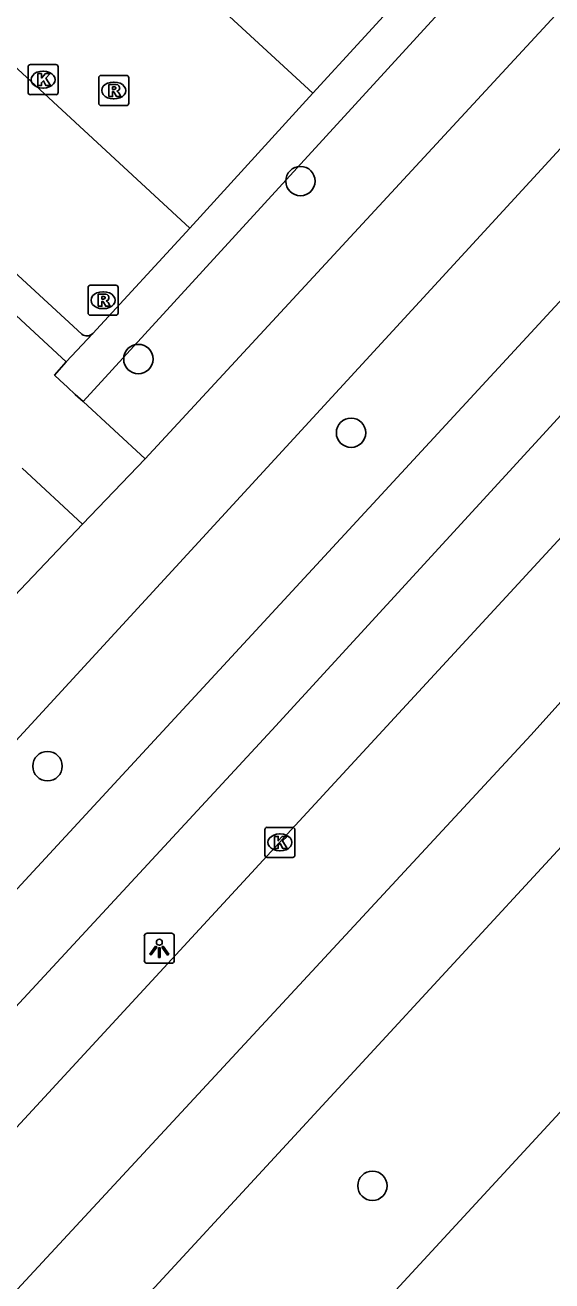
# Model space of a CAD drawing. Extents: x 159040 to 160094, y 381214 to 382518.
# Drawn here: x 159768.32 to 159785.85, y 381820.24 to 381862.01 of the extents above; entities that cross this region are included whole.
import ezdxf

# ---------------------------------------------------------------- set-up
doc = ezdxf.new("R2010")
doc.units = 0
for name, color, linetype in [('IMGEO_Boom', 7, 'Continuous'), ('IMGEO_Fietspad_gesloten', 7, 'Continuous'), ('IMGEO_Haag', 7, 'Continuous'), ('IMGEO_Kolk', 7, 'Continuous'), ('IMGEO_Lichtpunt', 7, 'Continuous'), ('IMGEO_Parkeervlak_open', 7, 'Continuous'), ('IMGEO_Rijbaan_lokaal_open', 7, 'Continuous'), ('IMGEO_Rijbaan_regionaal_gesloten', 7, 'Continuous'), ('IMGEO_Rioolput', 7, 'Continuous'), ('IMGEO_Voetpad_open', 7, 'Continuous')]:
    doc.layers.add(name, color=color, linetype=linetype)

msp = doc.modelspace()

# ---------------------------------------------------------------- linework, layer by layer
at = {"layer": 'IMGEO_Boom'}
for centre in [(159777.484, 381856.823), (159772.09, 381850.903), (159779.168, 381848.451), (159769.066, 381837.359), (159779.879, 381823.399)]:
    msp.add_circle(centre, 0.489, dxfattribs=at)
at = {"layer": 'IMGEO_Fietspad_gesloten'}
for points in [[(159743.819, 381807.067), (159791.475, 381858.62), (159802.783, 381871.052), (159813.565, 381883.06), (159821.782, 381892.503), (159832.075, 381904.754), (159832.541, 381905.347)], [(159607.377, 381657.444), (159619.167, 381669.166), (159626.019, 381676.247), (159694.686, 381750), (159745.746, 381805.265), (159767.026, 381828.298), (159776.532, 381838.557), (159790.971, 381854.296), (159805.539, 381870.374), (159816.536, 381882.828), (159825.133, 381893.111), (159830.877, 381899.559), (159834.614, 381904.005)]]:
    msp.add_lwpolyline(points, dxfattribs=at)
at = {"layer": 'IMGEO_Haag'}
for points in [[(159770.25, 381849.489), (159814.664, 381897.983)], [(159769.691, 381850.805), (159770.571, 381851.755)]]:
    msp.add_lwpolyline(points, dxfattribs=at)
at = {"layer": 'IMGEO_Kolk'}
for p, q in [((159768.42, 381859.772), (159768.42, 381860.624)), ((159768.495, 381860.698), (159769.347, 381860.698)), ((159768.908, 381860.478), (159768.933, 381860.478)), ((159769.421, 381860.624), (159769.421, 381859.772)), ((159769.347, 381859.698), (159768.495, 381859.698)), ((159768.931, 381859.918), (159768.906, 381859.918)), ((159776.375, 381835.324), (159777.227, 381835.324)), ((159776.3, 381834.398), (159776.3, 381835.25)), ((159776.788, 381835.104), (159776.813, 381835.104)), ((159777.301, 381835.25), (159777.301, 381834.398)), ((159776.811, 381834.544), (159776.786, 381834.544)), ((159777.227, 381834.324), (159776.375, 381834.324))]:
    msp.add_line(p, q, dxfattribs=at)
for points in [[(159768.42, 381859.772), (159768.42, 381860.624)], [(159768.495, 381860.698), (159769.347, 381860.698)], [(159768.741, 381860.398), (159768.864, 381860.398), (159768.864, 381860.247), (159768.994, 381860.398), (159769.158, 381860.398), (159769.012, 381860.247), (159769.165, 381859.998), (159769.013, 381859.998), (159768.928, 381860.162), (159768.864, 381860.095), (159768.864, 381859.998), (159768.741, 381859.998), (159768.741, 381860.398)], [(159769.421, 381860.624), (159769.421, 381859.772)], [(159769.347, 381859.698), (159768.495, 381859.698)], [(159776.375, 381835.324), (159777.227, 381835.324)], [(159776.3, 381834.398), (159776.3, 381835.25)], [(159776.621, 381835.024), (159776.744, 381835.024), (159776.744, 381834.873), (159776.874, 381835.024), (159777.038, 381835.024), (159776.892, 381834.873), (159777.045, 381834.624), (159776.893, 381834.624), (159776.808, 381834.788), (159776.744, 381834.721), (159776.744, 381834.624), (159776.621, 381834.624), (159776.621, 381835.024)], [(159777.301, 381835.25), (159777.301, 381834.398)], [(159777.227, 381834.324), (159776.375, 381834.324)]]:
    msp.add_lwpolyline(points, dxfattribs=at)
for centre, start, end in [((159768.497, 381860.622), 91.552, 178.448), ((159768.497, 381860.622), 91.552, 178.448), ((159769.345, 381860.622), 1.552, 88.448), ((159769.345, 381860.622), 1.552, 88.448), ((159768.497, 381859.774), 181.552, 268.448), ((159768.497, 381859.774), 181.552, 268.448), ((159769.345, 381859.774), 271.552, 358.448), ((159769.345, 381859.774), 271.552, 358.448), ((159776.377, 381835.248), 91.552, 178.448), ((159776.377, 381835.248), 91.552, 178.448), ((159777.225, 381835.248), 1.552, 88.448), ((159777.225, 381835.248), 1.552, 88.448), ((159776.377, 381834.4), 181.552, 268.448), ((159776.377, 381834.4), 181.552, 268.448), ((159777.225, 381834.4), 271.552, 358.448), ((159777.225, 381834.4), 271.552, 358.448)]:
    msp.add_arc(centre, 0.0765, start, end, dxfattribs=at)
for centre, major_axis, ratio, start_param, end_param in [((159768.907, 381860.198), (-0.387, 0.002), 0.722429, 4.712389, 7.853982), ((159768.932, 381860.198), (-0.39, 0.002), 0.717154, 1.570796, 4.712389), ((159776.787, 381834.824), (-0.387, 0.002), 0.722429, 4.712389, 7.853982), ((159776.812, 381834.824), (-0.39, 0.002), 0.717154, 1.570796, 4.712389)]:
    msp.add_ellipse(centre, major_axis=major_axis, ratio=ratio, start_param=start_param, end_param=end_param, dxfattribs=at)
at = {"layer": 'IMGEO_Lichtpunt'}
for p, q in [((159772.289, 381831.704), (159772.289, 381830.897)), ((159772.289, 381831.704), (159772.289, 381830.897)), ((159773.191, 381831.799), (159772.383, 381831.799)), ((159773.191, 381831.799), (159772.383, 381831.799)), ((159773.285, 381830.897), (159773.285, 381831.704)), ((159773.285, 381830.897), (159773.285, 381831.704)), ((159772.383, 381830.803), (159773.191, 381830.803)), ((159772.383, 381830.803), (159773.191, 381830.803))]:
    msp.add_line(p, q, dxfattribs=at)
for points in [[(159772.663, 381831.368), (159772.702, 381831.34), (159772.514, 381831.078), (159772.476, 381831.105), (159772.663, 381831.368)], [(159772.765, 381831.32), (159772.812, 381831.32), (159772.812, 381830.998), (159772.765, 381830.998), (159772.765, 381831.32)], [(159772.875, 381831.34), (159772.913, 381831.367), (159773.1, 381831.105), (159773.061, 381831.077), (159772.875, 381831.34)]]:
    msp.add_lwpolyline(points, dxfattribs=at)
msp.add_circle((159772.788, 381831.502), 0.0994, dxfattribs=at)
for centre, start, end in [((159772.383, 381831.704), 90, 180), ((159772.383, 381831.704), 90, 180), ((159773.191, 381831.704), 0, 90), ((159773.191, 381831.704), 0, 90), ((159772.383, 381830.897), 180, 270), ((159772.383, 381830.897), 180, 270), ((159773.191, 381830.897), 270, 0), ((159773.191, 381830.897), 270, 360)]:
    msp.add_arc(centre, 0.0946, start, end, dxfattribs=at)
at = {"layer": 'IMGEO_Parkeervlak_open'}
for points in [[(159781.112, 381863.267), (159777.893, 381859.75)], [(159770.21, 381851.728), (159759.869, 381861.244)], [(159773.799, 381855.255), (159770.571, 381851.755)]]:
    msp.add_lwpolyline(points, dxfattribs=at)
msp.add_arc((159770.376, 381851.94), 0.269, 232.0129, 316.5417, dxfattribs=at)
at = {"layer": 'IMGEO_Rijbaan_lokaal_open'}
for points in [[(159770.405, 381866.641), (159777.893, 381859.75)], [(159773.799, 381855.255), (159762.784, 381865.435)], [(159777.893, 381859.75), (159773.799, 381855.255)]]:
    msp.add_lwpolyline(points, dxfattribs=at)
at = {"layer": 'IMGEO_Rijbaan_regionaal_gesloten'}
for points in [[(159550.989, 381587.747), (159574.896, 381611.663), (159586.667, 381624.085), (159600.138, 381638.3), (159630.229, 381670.866), (159648.315, 381690.343), (159678.405, 381722.986), (159710.343, 381757.399), (159745.744, 381795.892), (159750.398, 381800.912), (159785.146, 381838.389), (159826.472, 381884.273), (159839.399, 381899.421)], [(159841.852, 381897.063), (159823.914, 381875.971), (159819.971, 381871.423), (159815.888, 381866.888), (159752.856, 381798.613), (159599.558, 381632.564), (159592.645, 381625.218), (159589.007, 381621.449), (159578.07, 381610.115), (159553.466, 381585.359)], [(159626.106, 381671.356), (159627.477, 381673.139), (159743.207, 381798.451), (159747.758, 381803.382), (159810.949, 381871.845)], [(159791.175, 381831.318), (159757.203, 381794.546), (159670.38, 381700.568), (159617.338, 381643.288), (159599.599, 381623.605), (159593.339, 381616.569), (159585.926, 381608.237), (159560.056, 381579.137), (159559.945, 381579.013)]]:
    msp.add_lwpolyline(points, dxfattribs=at)
at = {"layer": 'IMGEO_Rioolput'}
for p, q in [((159770.771, 381859.41), (159770.771, 381860.262)), ((159770.846, 381860.336), (159771.698, 381860.336)), ((159771.259, 381860.116), (159771.284, 381860.116)), ((159771.772, 381860.262), (159771.772, 381859.41)), ((159771.282, 381859.556), (159771.257, 381859.556)), ((159771.698, 381859.336), (159770.846, 381859.336)), ((159770.416, 381852.433), (159770.416, 381853.285)), ((159770.491, 381853.359), (159771.343, 381853.359)), ((159771.417, 381853.285), (159771.417, 381852.433)), ((159770.904, 381853.139), (159770.929, 381853.139)), ((159770.927, 381852.579), (159770.902, 381852.579)), ((159771.343, 381852.359), (159770.491, 381852.359))]:
    msp.add_line(p, q, dxfattribs=at)
for points in [[(159770.771, 381859.41), (159770.771, 381860.262)], [(159770.846, 381860.336), (159771.698, 381860.336)], [(159771.36, 381860.034), (159771.108, 381860.036), (159771.108, 381859.636)], [(159771.286, 381859.955), (159771.232, 381859.955), (159771.232, 381859.874)], [(159771.772, 381860.262), (159771.772, 381859.41)], [(159771.108, 381859.636), (159771.232, 381859.636), (159771.232, 381859.798), (159771.243, 381859.798)], [(159771.232, 381859.874), (159771.284, 381859.874)], [(159771.29, 381859.769), (159771.361, 381859.636), (159771.501, 381859.636), (159771.436, 381859.762)], [(159771.698, 381859.336), (159770.846, 381859.336)], [(159770.416, 381852.433), (159770.416, 381853.285)], [(159770.491, 381853.359), (159771.343, 381853.359)], [(159771.417, 381853.285), (159771.417, 381852.433)], [(159771.005, 381853.057), (159770.753, 381853.059), (159770.753, 381852.659)], [(159770.931, 381852.978), (159770.877, 381852.978), (159770.877, 381852.897)], [(159770.877, 381852.897), (159770.929, 381852.897)], [(159770.753, 381852.659), (159770.877, 381852.659), (159770.877, 381852.821), (159770.888, 381852.821)], [(159770.935, 381852.792), (159771.006, 381852.659), (159771.146, 381852.659), (159771.081, 381852.785)], [(159771.343, 381852.359), (159770.491, 381852.359)]]:
    msp.add_lwpolyline(points, dxfattribs=at)
for centre, radius, start, end in [((159770.848, 381860.26), 0.0765, 91.552, 178.448), ((159770.848, 381860.26), 0.0765, 91.552, 178.448), ((159771.292, 381859.859), 0.0964, 77.0061, 93.1865), ((159771.306, 381859.916), 0.0378, 276.6634, 79.6772), ((159771.359, 381859.924), 0.109, 350.3612, 89.416), ((159771.696, 381860.26), 0.0765, 1.552, 88.448), ((159771.696, 381860.26), 0.0765, 1.552, 88.448), ((159771.242, 381859.745), 0.0533, 26.0293, 88.6989), ((159771.268, 381860.063), 0.19, 274.7715, 282.9687), ((159771.357, 381859.924), 0.112, 277.5842, 350.9817), ((159771.341, 381859.709), 0.108, 29.5134, 73.7905), ((159770.848, 381859.412), 0.0765, 181.552, 268.448), ((159770.848, 381859.412), 0.0765, 181.552, 268.448), ((159771.696, 381859.412), 0.0765, 271.552, 358.448), ((159771.696, 381859.412), 0.0765, 271.552, 358.448), ((159770.493, 381853.283), 0.0765, 91.552, 178.448), ((159770.493, 381853.283), 0.0765, 91.552, 178.448), ((159771.341, 381853.283), 0.0765, 1.552, 88.448), ((159771.341, 381853.283), 0.0765, 1.552, 88.448), ((159770.913, 381853.086), 0.19, 274.7715, 282.9687), ((159770.937, 381852.882), 0.0964, 77.0061, 93.1865), ((159770.951, 381852.939), 0.0378, 276.6634, 79.6772), ((159771.004, 381852.947), 0.109, 350.3612, 89.416), ((159771.002, 381852.947), 0.112, 277.5842, 350.9817), ((159770.986, 381852.732), 0.108, 29.5134, 73.7905), ((159770.493, 381852.435), 0.0765, 181.552, 268.448), ((159770.493, 381852.435), 0.0765, 181.552, 268.448), ((159770.887, 381852.768), 0.0533, 26.0293, 88.6989), ((159771.341, 381852.435), 0.0765, 271.552, 358.448), ((159771.341, 381852.435), 0.0765, 271.552, 358.448)]:
    msp.add_arc(centre, radius, start, end, dxfattribs=at)
for centre, major_axis, ratio, start_param, end_param in [((159771.258, 381859.836), (-0.387, 0.002), 0.722429, 4.712389, 7.853982), ((159771.283, 381859.836), (-0.39, 0.002), 0.717154, 1.570796, 4.712389), ((159770.903, 381852.859), (-0.387, 0.002), 0.722429, 4.712389, 7.853982), ((159770.928, 381852.859), (-0.39, 0.002), 0.717154, 1.570796, 4.712389)]:
    msp.add_ellipse(centre, major_axis=major_axis, ratio=ratio, start_param=start_param, end_param=end_param, dxfattribs=at)
at = {"layer": 'IMGEO_Voetpad_open'}
for points in [[(159832.541, 381905.347), (159831.021, 381906.84), (159824.117, 381899.316), (159808.554, 381882.29), (159763.442, 381833.24), (159741.363, 381809.364)], [(159816.954, 381895.837), (159772.318, 381847.586)], [(159761.719, 381864.927), (159758.371, 381861.279), (159769.691, 381850.805)], [(159769.691, 381850.805), (159769.3, 381850.364), (159769.477, 381850.2), (159769.735, 381849.963), (159769.992, 381849.726), (159770.25, 381849.489)], [(159770.25, 381849.489), (159772.318, 381847.586)], [(159772.318, 381847.586), (159770.231, 381845.407)], [(159770.231, 381845.407), (159768.221, 381847.274)], [(159770.231, 381845.407), (159761.763, 381836.506)]]:
    msp.add_lwpolyline(points, dxfattribs=at)

doc.saveas('drawing.dxf')
